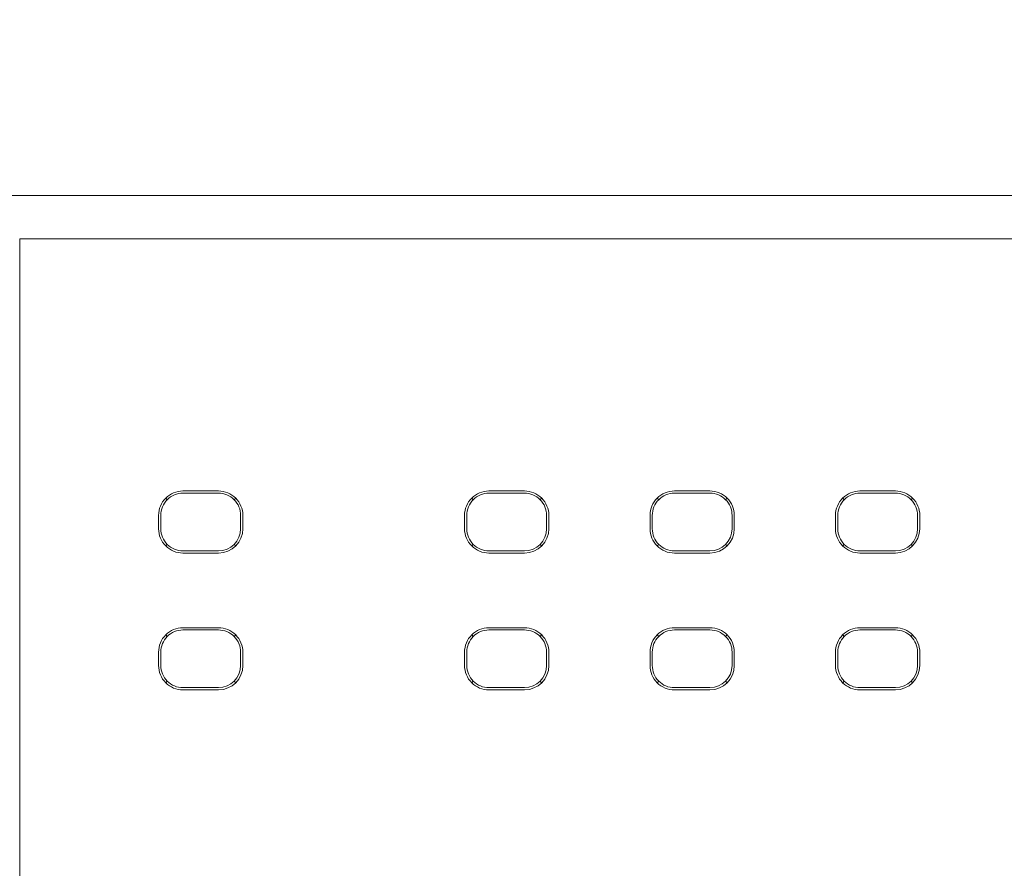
# Model space of a CAD drawing. Header units: millimetres. Extents: x -1114 to 1396, y -630 to 631.
# Tile 696 of 780: x 364 to 386, y 479 to 498. Entities that reach past the tile are written whole.
import ezdxf

# ---------------------------------------------------------------- set-up
doc = ezdxf.new("R2010")
doc.units = ezdxf.units.MM
doc.header["$MEASUREMENT"] = 0

msp = doc.modelspace()

# ---------------------------------------------------------------- linework, layer by layer
at = {"lineweight": 18}
for points, knots in [([(1038.9843, -629.7647), (1038.9843, -629.7647), (-1111.4882, -629.7647), (-1111.4882, -629.7647), (-1111.4882, -629.7647), (-1111.4882, -629.7647), (-1111.4882, 630.7883), (-1111.4882, 630.7883), (-1111.4882, 630.7883), (-1111.4882, 630.7883), (1038.9843, 630.7883), (1038.9843, 630.7883)], [0, 0, 0, 0, 0.3333333, 0.3333333, 0.3333333, 0.3333333, 0.6666667, 0.6666667, 0.6666667, 0.6666667, 1, 1, 1, 1]), ([(362.243, 494.2623), (362.2498, 494.2623), (362.2569, 494.2623), (362.2642, 494.2623), (362.2642, 494.2623), (362.3041, 494.2623), (362.3507, 494.2623), (362.4038, 494.2623), (362.4038, 494.2623), (362.457, 494.2623), (362.5168, 494.2623), (362.5833, 494.2623), (362.5833, 494.2623), (362.6166, 494.2623), (362.6517, 494.2623), (362.6881, 494.2623), (362.6881, 494.2623), (362.7245, 494.2623), (362.7623, 494.2623), (362.8014, 494.2623), (362.8014, 494.2623), (362.9581, 494.2623), (363.1368, 494.2623), (363.3376, 494.2623), (363.3376, 494.2623), (363.3878, 494.2623), (363.4394, 494.2623), (363.4924, 494.2623), (363.4924, 494.2623), (363.5454, 494.2623), (363.5994, 494.2623), (363.6543, 494.2623), (363.6543, 494.2623), (363.764, 494.2623), (363.8775, 494.2623), (363.9945, 494.2623), (363.9945, 494.2623), (364.1116, 494.2623), (364.2322, 494.2623), (364.3566, 494.2623), (364.3566, 494.2623), (364.4188, 494.2623), (364.4819, 494.2623), (364.5459, 494.2623), (364.5459, 494.2623), (364.61, 494.2623), (364.6752, 494.2623), (364.7406, 494.2623), (364.7406, 494.2623), (364.8714, 494.2623), (365.0036, 494.2623), (365.1373, 494.2623), (365.1373, 494.2623), (365.2709, 494.2623), (365.406, 494.2623), (365.5424, 494.2623), (365.5424, 494.2623), (365.5765, 494.2623), (365.6107, 494.2623), (365.645, 494.2623), (365.645, 494.2623), (365.6793, 494.2623), (365.7137, 494.2623), (365.7482, 494.2623), (365.7482, 494.2623), (365.8173, 494.2623), (365.8868, 494.2623), (365.9565, 494.2623), (365.9565, 494.2623), (366.0262, 494.2623), (366.096, 494.2623), (366.1657, 494.2623), (366.1657, 494.2623), (366.2354, 494.2623), (366.3052, 494.2623), (366.3749, 494.2623), (366.3749, 494.2623), (366.4447, 494.2623), (366.5144, 494.2623), (366.5841, 494.2623), (366.5841, 494.2623), (366.6539, 494.2623), (366.7236, 494.2623), (366.7933, 494.2623), (366.7933, 494.2623), (366.9328, 494.2623), (367.0723, 494.2623), (367.2118, 494.2623), (367.2118, 494.2623), (369.4434, 494.2623), (371.675, 494.2623), (373.9067, 494.2623), (373.9067, 494.2623), (378.3699, 494.2623), (382.8332, 494.2623), (387.2964, 494.2623)], [0, 0, 0, 0, 0.0416667, 0.0416667, 0.0416667, 0.0416667, 0.0833333, 0.0833333, 0.0833333, 0.0833333, 0.125, 0.125, 0.125, 0.125, 0.1666667, 0.1666667, 0.1666667, 0.1666667, 0.2083333, 0.2083333, 0.2083333, 0.2083333, 0.25, 0.25, 0.25, 0.25, 0.2916667, 0.2916667, 0.2916667, 0.2916667, 0.3333333, 0.3333333, 0.3333333, 0.3333333, 0.375, 0.375, 0.375, 0.375, 0.4166667, 0.4166667, 0.4166667, 0.4166667, 0.4583333, 0.4583333, 0.4583333, 0.4583333, 0.5, 0.5, 0.5, 0.5, 0.5416667, 0.5416667, 0.5416667, 0.5416667, 0.5833333, 0.5833333, 0.5833333, 0.5833333, 0.625, 0.625, 0.625, 0.625, 0.6666667, 0.6666667, 0.6666667, 0.6666667, 0.7083333, 0.7083333, 0.7083333, 0.7083333, 0.75, 0.75, 0.75, 0.75, 0.7916667, 0.7916667, 0.7916667, 0.7916667, 0.8333333, 0.8333333, 0.8333333, 0.8333333, 0.875, 0.875, 0.875, 0.875, 0.9166667, 0.9166667, 0.9166667, 0.9166667, 0.9583333, 0.9583333, 0.9583333, 0.9583333, 1, 1, 1, 1]), ([(367.8724, 487.6046), (367.7265, 487.6046), (367.5866, 487.5466), (367.4834, 487.4434), (367.4834, 487.4434), (367.3803, 487.3403), (367.3223, 487.2004), (367.3223, 487.0545)], [0, 0, 0, 0, 0.5, 0.5, 0.5, 0.5, 1, 1, 1, 1]), ([(369.2224, 487.0545), (369.2224, 487.2004), (369.1645, 487.3403), (369.0613, 487.4434), (369.0613, 487.4434), (368.9582, 487.5466), (368.8183, 487.6046), (368.6724, 487.6046)], [0, 0, 0, 0, 0.5, 0.5, 0.5, 0.5, 1, 1, 1, 1]), ([(374.7695, 487.6046), (374.6236, 487.6046), (374.4837, 487.5466), (374.3805, 487.4434), (374.3805, 487.4434), (374.2774, 487.3403), (374.2194, 487.2004), (374.2194, 487.0545)], [0, 0, 0, 0, 0.5, 0.5, 0.5, 0.5, 1, 1, 1, 1]), ([(376.1195, 487.0545), (376.1195, 487.2004), (376.0616, 487.3403), (375.9584, 487.4434), (375.9584, 487.4434), (375.8553, 487.5466), (375.7154, 487.6046), (375.5695, 487.6046)], [0, 0, 0, 0, 0.5, 0.5, 0.5, 0.5, 1, 1, 1, 1]), ([(378.9503, 487.6046), (378.8044, 487.6046), (378.6645, 487.5466), (378.5614, 487.4434), (378.5614, 487.4434), (378.4582, 487.3403), (378.4003, 487.2004), (378.4003, 487.0545)], [0, 0, 0, 0, 0.5, 0.5, 0.5, 0.5, 1, 1, 1, 1]), ([(380.3004, 487.0545), (380.3004, 487.2004), (380.2425, 487.3403), (380.1393, 487.4434), (380.1393, 487.4434), (380.0361, 487.5466), (379.8962, 487.6046), (379.7503, 487.6046)], [0, 0, 0, 0, 0.5, 0.5, 0.5, 0.5, 1, 1, 1, 1]), ([(383.1312, 487.6046), (382.9853, 487.6046), (382.8454, 487.5466), (382.7422, 487.4434), (382.7422, 487.4434), (382.6391, 487.3403), (382.5811, 487.2004), (382.5811, 487.0545)], [0, 0, 0, 0, 0.5, 0.5, 0.5, 0.5, 1, 1, 1, 1]), ([(384.4813, 487.0545), (384.4813, 487.2004), (384.4233, 487.3403), (384.3201, 487.4434), (384.3201, 487.4434), (384.217, 487.5466), (384.0771, 487.6046), (383.9312, 487.6046)], [0, 0, 0, 0, 0.5, 0.5, 0.5, 0.5, 1, 1, 1, 1]), ([(367.8724, 487.5545), (367.7398, 487.5545), (367.6126, 487.5018), (367.5188, 487.408), (367.5188, 487.408), (367.4251, 487.3143), (367.3724, 487.1871), (367.3724, 487.0545)], [0, 0, 0, 0, 0.5, 0.5, 0.5, 0.5, 1, 1, 1, 1]), ([(369.1724, 487.0545), (369.1724, 487.1871), (369.1197, 487.3143), (369.0259, 487.408), (369.0259, 487.408), (368.9322, 487.5018), (368.805, 487.5545), (368.6724, 487.5545)], [0, 0, 0, 0, 0.5, 0.5, 0.5, 0.5, 1, 1, 1, 1]), ([(374.7695, 487.5545), (374.6369, 487.5545), (374.5097, 487.5018), (374.4159, 487.408), (374.4159, 487.408), (374.3222, 487.3143), (374.2695, 487.1871), (374.2695, 487.0545)], [0, 0, 0, 0, 0.5, 0.5, 0.5, 0.5, 1, 1, 1, 1]), ([(376.0695, 487.0545), (376.0695, 487.1871), (376.0168, 487.3143), (375.923, 487.408), (375.923, 487.408), (375.8293, 487.5018), (375.7021, 487.5545), (375.5695, 487.5545)], [0, 0, 0, 0, 0.5, 0.5, 0.5, 0.5, 1, 1, 1, 1]), ([(378.9503, 487.5545), (378.8177, 487.5545), (378.6905, 487.5018), (378.5968, 487.408), (378.5968, 487.408), (378.503, 487.3143), (378.4503, 487.1871), (378.4503, 487.0545)], [0, 0, 0, 0, 0.5, 0.5, 0.5, 0.5, 1, 1, 1, 1]), ([(380.2503, 487.0545), (380.2503, 487.1871), (380.1977, 487.3143), (380.1039, 487.408), (380.1039, 487.408), (380.0101, 487.5018), (379.8829, 487.5545), (379.7503, 487.5545)], [0, 0, 0, 0, 0.5, 0.5, 0.5, 0.5, 1, 1, 1, 1]), ([(383.1312, 487.5545), (382.9986, 487.5545), (382.8714, 487.5018), (382.7776, 487.408), (382.7776, 487.408), (382.6839, 487.3143), (382.6312, 487.1871), (382.6312, 487.0545)], [0, 0, 0, 0, 0.5, 0.5, 0.5, 0.5, 1, 1, 1, 1]), ([(384.4312, 487.0545), (384.4312, 487.1871), (384.3785, 487.3143), (384.2847, 487.408), (384.2847, 487.408), (384.191, 487.5018), (384.0638, 487.5545), (383.9312, 487.5545)], [0, 0, 0, 0, 0.5, 0.5, 0.5, 0.5, 1, 1, 1, 1]), ([(367.3223, 486.7545), (367.3223, 486.6086), (367.3803, 486.4687), (367.4834, 486.3655), (367.4834, 486.3655), (367.5866, 486.2624), (367.7265, 486.2044), (367.8724, 486.2044)], [0, 0, 0, 0, 0.5, 0.5, 0.5, 0.5, 1, 1, 1, 1]), ([(367.3724, 486.7545), (367.3724, 486.6219), (367.4251, 486.4947), (367.5188, 486.4009), (367.5188, 486.4009), (367.6126, 486.3072), (367.7398, 486.2545), (367.8724, 486.2545)], [0, 0, 0, 0, 0.5, 0.5, 0.5, 0.5, 1, 1, 1, 1]), ([(374.2194, 486.7545), (374.2194, 486.6086), (374.2774, 486.4687), (374.3805, 486.3655), (374.3805, 486.3655), (374.4837, 486.2624), (374.6236, 486.2044), (374.7695, 486.2044)], [0, 0, 0, 0, 0.5, 0.5, 0.5, 0.5, 1, 1, 1, 1]), ([(374.2695, 486.7545), (374.2695, 486.6219), (374.3222, 486.4947), (374.4159, 486.4009), (374.4159, 486.4009), (374.5097, 486.3072), (374.6369, 486.2545), (374.7695, 486.2545)], [0, 0, 0, 0, 0.5, 0.5, 0.5, 0.5, 1, 1, 1, 1]), ([(378.4003, 486.7545), (378.4003, 486.6086), (378.4582, 486.4687), (378.5614, 486.3655), (378.5614, 486.3655), (378.6645, 486.2624), (378.8044, 486.2044), (378.9503, 486.2044)], [0, 0, 0, 0, 0.5, 0.5, 0.5, 0.5, 1, 1, 1, 1]), ([(378.4503, 486.7545), (378.4503, 486.6219), (378.503, 486.4947), (378.5968, 486.4009), (378.5968, 486.4009), (378.6905, 486.3072), (378.8177, 486.2545), (378.9503, 486.2545)], [0, 0, 0, 0, 0.5, 0.5, 0.5, 0.5, 1, 1, 1, 1]), ([(382.5811, 486.7545), (382.5811, 486.6086), (382.6391, 486.4687), (382.7422, 486.3655), (382.7422, 486.3655), (382.8454, 486.2624), (382.9853, 486.2044), (383.1312, 486.2044)], [0, 0, 0, 0, 0.5, 0.5, 0.5, 0.5, 1, 1, 1, 1]), ([(382.6312, 486.7545), (382.6312, 486.6219), (382.6839, 486.4947), (382.7776, 486.4009), (382.7776, 486.4009), (382.8714, 486.3072), (382.9986, 486.2545), (383.1312, 486.2545)], [0, 0, 0, 0, 0.5, 0.5, 0.5, 0.5, 1, 1, 1, 1]), ([(367.8724, 484.5221), (367.7265, 484.5221), (367.5866, 484.4641), (367.4834, 484.3609), (367.4834, 484.3609), (367.3803, 484.2578), (367.3223, 484.1179), (367.3223, 483.972)], [0, 0, 0, 0, 0.5, 0.5, 0.5, 0.5, 1, 1, 1, 1]), ([(369.2224, 483.972), (369.2224, 484.1179), (369.1645, 484.2578), (369.0613, 484.3609), (369.0613, 484.3609), (368.9582, 484.4641), (368.8183, 484.5221), (368.6724, 484.5221)], [0, 0, 0, 0, 0.5, 0.5, 0.5, 0.5, 1, 1, 1, 1]), ([(374.7695, 484.5221), (374.6236, 484.5221), (374.4837, 484.4641), (374.3805, 484.3609), (374.3805, 484.3609), (374.2774, 484.2578), (374.2194, 484.1179), (374.2194, 483.972)], [0, 0, 0, 0, 0.5, 0.5, 0.5, 0.5, 1, 1, 1, 1]), ([(376.1195, 483.972), (376.1195, 484.1179), (376.0616, 484.2578), (375.9584, 484.3609), (375.9584, 484.3609), (375.8553, 484.4641), (375.7154, 484.5221), (375.5695, 484.5221)], [0, 0, 0, 0, 0.5, 0.5, 0.5, 0.5, 1, 1, 1, 1]), ([(378.9503, 484.5221), (378.8044, 484.5221), (378.6645, 484.4641), (378.5614, 484.3609), (378.5614, 484.3609), (378.4582, 484.2578), (378.4003, 484.1179), (378.4003, 483.972)], [0, 0, 0, 0, 0.5, 0.5, 0.5, 0.5, 1, 1, 1, 1]), ([(380.3004, 483.972), (380.3004, 484.1179), (380.2425, 484.2578), (380.1393, 484.3609), (380.1393, 484.3609), (380.0361, 484.4641), (379.8962, 484.5221), (379.7503, 484.5221)], [0, 0, 0, 0, 0.5, 0.5, 0.5, 0.5, 1, 1, 1, 1]), ([(383.1312, 484.5221), (382.9853, 484.5221), (382.8454, 484.4641), (382.7422, 484.3609), (382.7422, 484.3609), (382.6391, 484.2578), (382.5811, 484.1179), (382.5811, 483.972)], [0, 0, 0, 0, 0.5, 0.5, 0.5, 0.5, 1, 1, 1, 1]), ([(384.4813, 483.972), (384.4813, 484.1179), (384.4233, 484.2578), (384.3201, 484.3609), (384.3201, 484.3609), (384.217, 484.4641), (384.0771, 484.5221), (383.9312, 484.5221)], [0, 0, 0, 0, 0.5, 0.5, 0.5, 0.5, 1, 1, 1, 1]), ([(367.8724, 484.472), (367.7398, 484.472), (367.6126, 484.4193), (367.5188, 484.3255), (367.5188, 484.3255), (367.4251, 484.2318), (367.3724, 484.1046), (367.3724, 483.972)], [0, 0, 0, 0, 0.5, 0.5, 0.5, 0.5, 1, 1, 1, 1]), ([(369.1724, 483.972), (369.1724, 484.1046), (369.1197, 484.2318), (369.0259, 484.3255), (369.0259, 484.3255), (368.9322, 484.4193), (368.805, 484.472), (368.6724, 484.472)], [0, 0, 0, 0, 0.5, 0.5, 0.5, 0.5, 1, 1, 1, 1]), ([(374.7695, 484.472), (374.6369, 484.472), (374.5097, 484.4193), (374.4159, 484.3255), (374.4159, 484.3255), (374.3222, 484.2318), (374.2695, 484.1046), (374.2695, 483.972)], [0, 0, 0, 0, 0.5, 0.5, 0.5, 0.5, 1, 1, 1, 1]), ([(376.0695, 483.972), (376.0695, 484.1046), (376.0168, 484.2318), (375.923, 484.3255), (375.923, 484.3255), (375.8293, 484.4193), (375.7021, 484.472), (375.5695, 484.472)], [0, 0, 0, 0, 0.5, 0.5, 0.5, 0.5, 1, 1, 1, 1]), ([(378.9503, 484.472), (378.8177, 484.472), (378.6905, 484.4193), (378.5968, 484.3255), (378.5968, 484.3255), (378.503, 484.2318), (378.4503, 484.1046), (378.4503, 483.972)], [0, 0, 0, 0, 0.5, 0.5, 0.5, 0.5, 1, 1, 1, 1]), ([(380.2503, 483.972), (380.2503, 484.1046), (380.1977, 484.2318), (380.1039, 484.3255), (380.1039, 484.3255), (380.0101, 484.4193), (379.8829, 484.472), (379.7503, 484.472)], [0, 0, 0, 0, 0.5, 0.5, 0.5, 0.5, 1, 1, 1, 1]), ([(383.1312, 484.472), (382.9986, 484.472), (382.8714, 484.4193), (382.7776, 484.3255), (382.7776, 484.3255), (382.6839, 484.2318), (382.6312, 484.1046), (382.6312, 483.972)], [0, 0, 0, 0, 0.5, 0.5, 0.5, 0.5, 1, 1, 1, 1]), ([(384.4312, 483.972), (384.4312, 484.1046), (384.3785, 484.2318), (384.2847, 484.3255), (384.2847, 484.3255), (384.191, 484.4193), (384.0638, 484.472), (383.9312, 484.472)], [0, 0, 0, 0, 0.5, 0.5, 0.5, 0.5, 1, 1, 1, 1]), ([(367.3223, 483.672), (367.3223, 483.5261), (367.3803, 483.3862), (367.4834, 483.283), (367.4834, 483.283), (367.5866, 483.1799), (367.7265, 483.1219), (367.8724, 483.1219)], [0, 0, 0, 0, 0.5, 0.5, 0.5, 0.5, 1, 1, 1, 1]), ([(367.3724, 483.672), (367.3724, 483.5394), (367.4251, 483.4122), (367.5188, 483.3184), (367.5188, 483.3184), (367.6126, 483.2247), (367.7398, 483.172), (367.8724, 483.172)], [0, 0, 0, 0, 0.5, 0.5, 0.5, 0.5, 1, 1, 1, 1]), ([(374.2194, 483.672), (374.2194, 483.5261), (374.2774, 483.3862), (374.3805, 483.283), (374.3805, 483.283), (374.4837, 483.1799), (374.6236, 483.1219), (374.7695, 483.1219)], [0, 0, 0, 0, 0.5, 0.5, 0.5, 0.5, 1, 1, 1, 1]), ([(374.2695, 483.672), (374.2695, 483.5394), (374.3222, 483.4122), (374.4159, 483.3184), (374.4159, 483.3184), (374.5097, 483.2247), (374.6369, 483.172), (374.7695, 483.172)], [0, 0, 0, 0, 0.5, 0.5, 0.5, 0.5, 1, 1, 1, 1]), ([(378.4003, 483.672), (378.4003, 483.5261), (378.4582, 483.3862), (378.5614, 483.283), (378.5614, 483.283), (378.6645, 483.1799), (378.8044, 483.1219), (378.9503, 483.1219)], [0, 0, 0, 0, 0.5, 0.5, 0.5, 0.5, 1, 1, 1, 1]), ([(378.4503, 483.672), (378.4503, 483.5394), (378.503, 483.4122), (378.5968, 483.3184), (378.5968, 483.3184), (378.6905, 483.2247), (378.8177, 483.172), (378.9503, 483.172)], [0, 0, 0, 0, 0.5, 0.5, 0.5, 0.5, 1, 1, 1, 1]), ([(382.5811, 483.672), (382.5811, 483.5261), (382.6391, 483.3862), (382.7422, 483.283), (382.7422, 483.283), (382.8454, 483.1799), (382.9853, 483.1219), (383.1312, 483.1219)], [0, 0, 0, 0, 0.5, 0.5, 0.5, 0.5, 1, 1, 1, 1]), ([(382.6312, 483.672), (382.6312, 483.5394), (382.6839, 483.4122), (382.7776, 483.3184), (382.7776, 483.3184), (382.8714, 483.2247), (382.9986, 483.172), (383.1312, 483.172)], [0, 0, 0, 0, 0.5, 0.5, 0.5, 0.5, 1, 1, 1, 1])]:
    msp.add_open_spline(points, degree=3, knots=knots, dxfattribs=at)
for points in [[(364.1936, 493.2839), (364.1936, 493.2839), (420.3992, 493.2839), (420.3992, 493.2839)], [(420.3992, 493.2839), (420.3992, 493.2839), (364.1936, 493.2839), (364.1936, 493.2839)], [(364.1936, 491.2839), (364.1936, 491.2839), (364.1936, 493.2839), (364.1936, 493.2839)], [(364.1936, 441.2839), (364.1936, 441.2839), (364.1936, 491.2839), (364.1936, 491.2839)], [(367.8724, 487.6046), (367.8724, 487.6046), (368.6724, 487.6046), (368.6724, 487.6046)], [(374.7695, 487.6046), (374.7695, 487.6046), (375.5695, 487.6046), (375.5695, 487.6046)], [(378.9503, 487.6046), (378.9503, 487.6046), (379.7503, 487.6046), (379.7503, 487.6046)], [(383.1312, 487.6046), (383.1312, 487.6046), (383.9312, 487.6046), (383.9312, 487.6046)], [(367.4841, 487.4427), (367.4841, 487.4427), (367.5188, 487.408), (367.5188, 487.408)], [(368.6724, 487.5545), (368.6724, 487.5545), (367.8724, 487.5545), (367.8724, 487.5545)], [(369.0259, 487.408), (369.0259, 487.408), (369.0606, 487.4427), (369.0606, 487.4427)], [(374.4159, 487.408), (374.4159, 487.408), (374.3812, 487.4427), (374.3812, 487.4427)], [(374.7695, 487.5545), (374.7695, 487.5545), (375.5695, 487.5545), (375.5695, 487.5545)], [(375.923, 487.408), (375.923, 487.408), (375.9577, 487.4427), (375.9577, 487.4427)], [(378.5621, 487.4427), (378.5621, 487.4427), (378.5968, 487.408), (378.5968, 487.408)], [(378.9503, 487.5545), (378.9503, 487.5545), (379.7503, 487.5545), (379.7503, 487.5545)], [(380.1039, 487.408), (380.1039, 487.408), (380.1386, 487.4427), (380.1386, 487.4427)], [(382.7776, 487.408), (382.7776, 487.408), (382.7429, 487.4427), (382.7429, 487.4427)], [(383.1312, 487.5545), (383.1312, 487.5545), (383.9312, 487.5545), (383.9312, 487.5545)], [(384.3194, 487.4427), (384.3194, 487.4427), (384.2847, 487.408), (384.2847, 487.408)], [(367.3223, 487.0545), (367.3223, 487.0545), (367.3223, 486.7545), (367.3223, 486.7545)], [(367.3724, 487.0545), (367.3724, 487.0545), (367.3724, 486.7545), (367.3724, 486.7545)], [(369.1724, 486.7545), (369.1724, 486.7545), (369.1724, 487.0545), (369.1724, 487.0545)], [(369.2224, 487.0545), (369.2224, 487.0545), (369.2224, 486.7545), (369.2224, 486.7545)], [(374.2194, 487.0545), (374.2194, 487.0545), (374.2194, 486.7545), (374.2194, 486.7545)], [(374.2695, 486.7545), (374.2695, 486.7545), (374.2695, 487.0545), (374.2695, 487.0545)], [(376.0695, 487.0545), (376.0695, 487.0545), (376.0695, 486.7545), (376.0695, 486.7545)], [(376.1195, 487.0545), (376.1195, 487.0545), (376.1195, 486.7545), (376.1195, 486.7545)], [(378.4003, 487.0545), (378.4003, 487.0545), (378.4003, 486.7545), (378.4003, 486.7545)], [(378.4503, 486.7545), (378.4503, 486.7545), (378.4503, 487.0545), (378.4503, 487.0545)], [(380.2503, 487.0545), (380.2503, 487.0545), (380.2503, 486.7545), (380.2503, 486.7545)], [(380.3004, 487.0545), (380.3004, 487.0545), (380.3004, 486.7545), (380.3004, 486.7545)], [(382.5811, 487.0545), (382.5811, 487.0545), (382.5811, 486.7545), (382.5811, 486.7545)], [(382.6312, 486.7545), (382.6312, 486.7545), (382.6312, 487.0545), (382.6312, 487.0545)], [(384.4312, 487.0545), (384.4312, 487.0545), (384.4312, 486.7545), (384.4312, 486.7545)], [(384.4813, 487.0545), (384.4813, 487.0545), (384.4813, 486.7545), (384.4813, 486.7545)], [(368.6724, 486.2545), (368.9485, 486.2545), (369.1724, 486.4783), (369.1724, 486.7545)], [(368.6724, 486.2044), (368.9762, 486.2044), (369.2224, 486.4507), (369.2224, 486.7545)], [(375.5695, 486.2545), (375.8456, 486.2545), (376.0695, 486.4783), (376.0695, 486.7545)], [(375.5695, 486.2044), (375.8733, 486.2044), (376.1195, 486.4507), (376.1195, 486.7545)], [(379.7503, 486.2545), (380.0265, 486.2545), (380.2503, 486.4783), (380.2503, 486.7545)], [(379.7503, 486.2044), (380.0541, 486.2044), (380.3004, 486.4507), (380.3004, 486.7545)], [(383.9312, 486.2545), (384.2073, 486.2545), (384.4312, 486.4783), (384.4312, 486.7545)], [(383.9312, 486.2044), (384.235, 486.2044), (384.4813, 486.4507), (384.4813, 486.7545)], [(367.5188, 486.4009), (367.5188, 486.4009), (367.4841, 486.3662), (367.4841, 486.3662)], [(369.0259, 486.4009), (369.0259, 486.4009), (369.0606, 486.3662), (369.0606, 486.3662)], [(374.4159, 486.4009), (374.4159, 486.4009), (374.3812, 486.3662), (374.3812, 486.3662)], [(375.9577, 486.3662), (375.9577, 486.3662), (375.923, 486.4009), (375.923, 486.4009)], [(378.5968, 486.4009), (378.5968, 486.4009), (378.5621, 486.3662), (378.5621, 486.3662)], [(380.1039, 486.4009), (380.1039, 486.4009), (380.1386, 486.3662), (380.1386, 486.3662)], [(382.7776, 486.4009), (382.7776, 486.4009), (382.7429, 486.3662), (382.7429, 486.3662)], [(384.2847, 486.4009), (384.2847, 486.4009), (384.3194, 486.3662), (384.3194, 486.3662)], [(367.8724, 486.2545), (367.8724, 486.2545), (368.6724, 486.2545), (368.6724, 486.2545)], [(367.8724, 486.2044), (367.8724, 486.2044), (368.6724, 486.2044), (368.6724, 486.2044)], [(375.5695, 486.2545), (375.5695, 486.2545), (374.7695, 486.2545), (374.7695, 486.2545)], [(374.7695, 486.2044), (374.7695, 486.2044), (375.5695, 486.2044), (375.5695, 486.2044)], [(379.7503, 486.2545), (379.7503, 486.2545), (378.9503, 486.2545), (378.9503, 486.2545)], [(378.9503, 486.2044), (378.9503, 486.2044), (379.7503, 486.2044), (379.7503, 486.2044)], [(383.9312, 486.2545), (383.9312, 486.2545), (383.1312, 486.2545), (383.1312, 486.2545)], [(383.1312, 486.2044), (383.1312, 486.2044), (383.9312, 486.2044), (383.9312, 486.2044)], [(367.8724, 484.5221), (367.8724, 484.5221), (368.6724, 484.5221), (368.6724, 484.5221)], [(374.7695, 484.5221), (374.7695, 484.5221), (375.5695, 484.5221), (375.5695, 484.5221)], [(378.9503, 484.5221), (378.9503, 484.5221), (379.7503, 484.5221), (379.7503, 484.5221)], [(383.1312, 484.5221), (383.1312, 484.5221), (383.9312, 484.5221), (383.9312, 484.5221)], [(367.5188, 484.3255), (367.5188, 484.3255), (367.4841, 484.3602), (367.4841, 484.3602)], [(367.8724, 484.472), (367.8724, 484.472), (368.6724, 484.472), (368.6724, 484.472)], [(369.0606, 484.3602), (369.0606, 484.3602), (369.0259, 484.3255), (369.0259, 484.3255)], [(374.4159, 484.3255), (374.4159, 484.3255), (374.3812, 484.3602), (374.3812, 484.3602)], [(374.7695, 484.472), (374.7695, 484.472), (375.5695, 484.472), (375.5695, 484.472)], [(375.9577, 484.3602), (375.9577, 484.3602), (375.923, 484.3255), (375.923, 484.3255)], [(378.5968, 484.3255), (378.5968, 484.3255), (378.5621, 484.3602), (378.5621, 484.3602)], [(378.9503, 484.472), (378.9503, 484.472), (379.7503, 484.472), (379.7503, 484.472)], [(380.1039, 484.3255), (380.1039, 484.3255), (380.1386, 484.3602), (380.1386, 484.3602)], [(382.7776, 484.3255), (382.7776, 484.3255), (382.7429, 484.3602), (382.7429, 484.3602)], [(383.1312, 484.472), (383.1312, 484.472), (383.9312, 484.472), (383.9312, 484.472)], [(384.3194, 484.3602), (384.3194, 484.3602), (384.2847, 484.3255), (384.2847, 484.3255)], [(367.3223, 483.972), (367.3223, 483.972), (367.3223, 483.672), (367.3223, 483.672)], [(367.3724, 483.672), (367.3724, 483.672), (367.3724, 483.972), (367.3724, 483.972)], [(369.1724, 483.972), (369.1724, 483.972), (369.1724, 483.672), (369.1724, 483.672)], [(369.2224, 483.972), (369.2224, 483.972), (369.2224, 483.672), (369.2224, 483.672)], [(374.2194, 483.972), (374.2194, 483.972), (374.2194, 483.672), (374.2194, 483.672)], [(374.2695, 483.672), (374.2695, 483.672), (374.2695, 483.972), (374.2695, 483.972)], [(376.0695, 483.972), (376.0695, 483.972), (376.0695, 483.672), (376.0695, 483.672)], [(376.1195, 483.972), (376.1195, 483.972), (376.1195, 483.672), (376.1195, 483.672)], [(378.4003, 483.972), (378.4003, 483.972), (378.4003, 483.672), (378.4003, 483.672)], [(378.4503, 483.672), (378.4503, 483.672), (378.4503, 483.972), (378.4503, 483.972)], [(380.2503, 483.972), (380.2503, 483.972), (380.2503, 483.672), (380.2503, 483.672)], [(380.3004, 483.972), (380.3004, 483.972), (380.3004, 483.672), (380.3004, 483.672)], [(382.5811, 483.972), (382.5811, 483.972), (382.5811, 483.672), (382.5811, 483.672)], [(382.6312, 483.672), (382.6312, 483.672), (382.6312, 483.972), (382.6312, 483.972)], [(384.4312, 483.972), (384.4312, 483.972), (384.4312, 483.672), (384.4312, 483.672)], [(384.4813, 483.972), (384.4813, 483.972), (384.4813, 483.672), (384.4813, 483.672)], [(368.6724, 483.1219), (368.9762, 483.1219), (369.2224, 483.3682), (369.2224, 483.672)], [(368.6724, 483.172), (368.9485, 483.172), (369.1724, 483.3958), (369.1724, 483.672)], [(375.5695, 483.1219), (375.8733, 483.1219), (376.1195, 483.3682), (376.1195, 483.672)], [(375.5695, 483.172), (375.8456, 483.172), (376.0695, 483.3958), (376.0695, 483.672)], [(379.7503, 483.1219), (380.0541, 483.1219), (380.3004, 483.3682), (380.3004, 483.672)], [(379.7503, 483.172), (380.0265, 483.172), (380.2503, 483.3958), (380.2503, 483.672)], [(383.9312, 483.1219), (384.235, 483.1219), (384.4813, 483.3682), (384.4813, 483.672)], [(383.9312, 483.172), (384.2073, 483.172), (384.4312, 483.3958), (384.4312, 483.672)], [(367.4841, 483.2837), (367.4841, 483.2837), (367.5188, 483.3184), (367.5188, 483.3184)], [(368.6724, 483.172), (368.6724, 483.172), (367.8724, 483.172), (367.8724, 483.172)], [(369.0259, 483.3184), (369.0259, 483.3184), (369.0606, 483.2837), (369.0606, 483.2837)], [(374.3812, 483.2837), (374.3812, 483.2837), (374.4159, 483.3184), (374.4159, 483.3184)], [(375.5695, 483.172), (375.5695, 483.172), (374.7695, 483.172), (374.7695, 483.172)], [(375.923, 483.3184), (375.923, 483.3184), (375.9577, 483.2837), (375.9577, 483.2837)], [(378.5621, 483.2837), (378.5621, 483.2837), (378.5968, 483.3184), (378.5968, 483.3184)], [(379.7503, 483.172), (379.7503, 483.172), (378.9503, 483.172), (378.9503, 483.172)], [(380.1039, 483.3184), (380.1039, 483.3184), (380.1386, 483.2837), (380.1386, 483.2837)], [(382.7776, 483.3184), (382.7776, 483.3184), (382.7429, 483.2837), (382.7429, 483.2837)], [(383.9312, 483.172), (383.9312, 483.172), (383.1312, 483.172), (383.1312, 483.172)], [(384.2847, 483.3184), (384.2847, 483.3184), (384.3194, 483.2837), (384.3194, 483.2837)], [(367.8724, 483.1219), (367.8724, 483.1219), (368.6724, 483.1219), (368.6724, 483.1219)], [(374.7695, 483.1219), (374.7695, 483.1219), (375.5695, 483.1219), (375.5695, 483.1219)], [(378.9503, 483.1219), (378.9503, 483.1219), (379.7503, 483.1219), (379.7503, 483.1219)], [(383.1312, 483.1219), (383.1312, 483.1219), (383.9312, 483.1219), (383.9312, 483.1219)]]:
    msp.add_open_spline(points, degree=3, dxfattribs=at)

doc.saveas('drawing.dxf')
